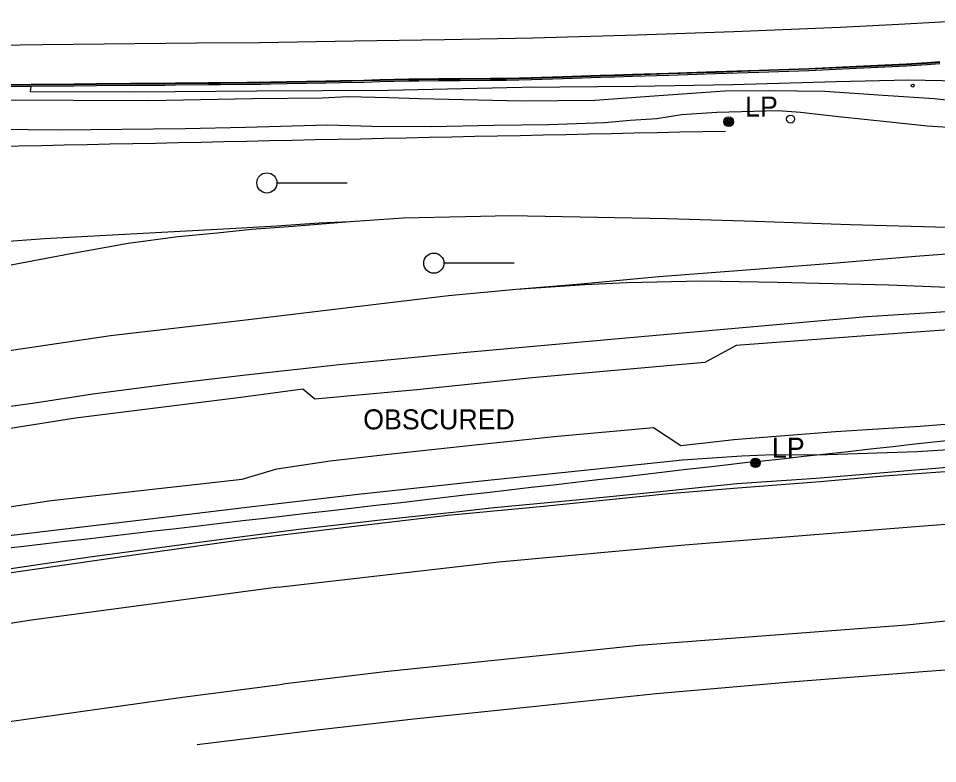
# Model space of a CAD drawing. Extents: x 368532 to 392481, y 10654822 to 10676899.
# Drawn here: x 388478.7 to 388708.5, y 10655495.2 to 10655681.4 of the extents above; entities that cross this region are included whole.
import ezdxf

# ---------------------------------------------------------------- set-up
doc = ezdxf.new("R2010")
doc.units = 0
for name, color, linetype in [('p_Catenary', 7, 'Continuous'), ('p_drainage conc drain', 7, 'Continuous'), ('p_drainage water', 7, 'Continuous'), ('p_dtm obscured area', 7, 'Continuous'), ('p_dtm slab', 7, 'Continuous'), ('p_railroad rr control', 7, 'Continuous'), ('p_road - paved curb', 7, 'Continuous'), ('p_road dirt road', 7, 'Continuous'), ('p_road paint stripe', 7, 'Continuous'), ('p_structure fence', 7, 'Continuous'), ('p_structure unidentified', 7, 'Continuous'), ('p_utility general pole', 7, 'Continuous'), ('p_utility guy anchor', 7, 'Continuous')]:
    doc.layers.add(name, color=color, linetype=linetype)

msp = doc.modelspace()

# ---------------------------------------------------------------- linework, layer by layer
at = {"layer": 'p_Catenary'}
for points in [[(388473.08, 10655649.46), (388478.78, 10655649.58), (388484.48, 10655649.7), (388490.17, 10655649.82), (388495.87, 10655649.94), (388501.57, 10655650.06), (388507.27, 10655650.18), (388512.97, 10655650.3), (388518.67, 10655650.42), (388524.37, 10655650.54), (388530.07, 10655650.66), (388535.77, 10655650.78), (388541.46, 10655650.9), (388547.16, 10655651.02), (388552.86, 10655651.14), (388558.56, 10655651.26), (388564.26, 10655651.38), (388569.96, 10655651.5), (388575.66, 10655651.62), (388581.36, 10655651.74), (388587.05, 10655651.86), (388592.75, 10655651.98), (388598.45, 10655652.1), (388604.15, 10655652.22), (388609.85, 10655652.34), (388615.55, 10655652.46), (388621.25, 10655652.58), (388626.95, 10655652.7), (388632.65, 10655652.82), (388638.34, 10655652.94), (388644.04, 10655653.06), (388649.74, 10655653.18), (388655.44, 10655653.3)], [(388663.95, 10655570.78), (388669.5, 10655571.39), (388675.04, 10655572.01), (388680.59, 10655572.63), (388686.13, 10655573.24), (388691.68, 10655573.86), (388697.23, 10655574.47), (388702.77, 10655575.09), (388708.32, 10655575.7), (388713.86, 10655576.32)], [(388473.77, 10655548.86), (388479.32, 10655549.5), (388484.87, 10655550.14), (388490.41, 10655550.78), (388495.96, 10655551.42), (388501.51, 10655552.07), (388507.05, 10655552.71), (388512.6, 10655553.35), (388518.15, 10655553.99), (388523.69, 10655554.63), (388529.24, 10655555.28), (388534.79, 10655555.92), (388540.33, 10655556.56), (388545.88, 10655557.2), (388551.43, 10655557.84), (388556.98, 10655558.49), (388562.52, 10655559.13), (388568.07, 10655559.77), (388573.62, 10655560.41), (388579.16, 10655561.05), (388584.71, 10655561.7), (388590.26, 10655562.34), (388595.8, 10655562.98), (388601.35, 10655563.62), (388606.9, 10655564.26), (388612.44, 10655564.91), (388617.99, 10655565.55), (388623.54, 10655566.19), (388629.08, 10655566.83), (388634.63, 10655567.47), (388640.18, 10655568.12), (388645.72, 10655568.76), (388651.27, 10655569.4), (388656.82, 10655570.04), (388662.36, 10655570.68)]]:
    msp.add_lwpolyline(points, dxfattribs=at)
at = {"layer": 'p_drainage conc drain'}
for p, q in [((388695.11, 10655567.01), (388679.09, 10655565.61)), ((388711.5, 10655568.17), (388695.11, 10655567.01)), ((388679.09, 10655565.61), (388657.44, 10655563.96)), ((388641.24, 10655562.66), (388609.1, 10655559.4)), ((388657.44, 10655563.96), (388641.24, 10655562.66)), ((388609.1, 10655559.4), (388586.04, 10655557.19)), ((388586.04, 10655557.19), (388559.99, 10655554.13)), ((388559.99, 10655554.13), (388542.54, 10655552.06)), ((388533.02, 10655550.85), (388508.18, 10655547.4)), ((388542.54, 10655552.06), (388533.02, 10655550.85)), ((388508.18, 10655547.4), (388462.57, 10655540.85)), ((388705.86, 10655518.26), (388671.72, 10655515.52)), ((388725.18, 10655519.59), (388705.86, 10655518.26)), ((388671.72, 10655515.52), (388638.07, 10655512.6)), ((388638.07, 10655512.6), (388606.43, 10655509.34)), ((388606.43, 10655509.34), (388577.55, 10655506.29)), ((388577.55, 10655506.29), (388551.86, 10655503.38)), ((388551.86, 10655503.38), (388523.38, 10655499.86))]:
    msp.add_line(p, q, dxfattribs=at)
at = {"layer": 'p_drainage water'}
for p, q in [((388705.05, 10655554.66), (388737.64, 10655557)), ((388645.27, 10655549.85), (388705.05, 10655554.66)), ((388598.77, 10655545.6), (388645.27, 10655549.85)), ((388543.63, 10655539.31), (388598.77, 10655545.6)), ((388543.63, 10655539.31), (388481.94, 10655531.05)), ((388769.65, 10655536.64), (388700.66, 10655529.84)), ((388481.94, 10655531.05), (388425.2, 10655521.96)), ((388700.66, 10655529.84), (388633.89, 10655524.76)), ((388633.89, 10655524.76), (388570.26, 10655518.11)), ((388570.26, 10655518.11), (388544.81, 10655515.09)), ((388519.69, 10655511.81), (388544.81, 10655515.09)), ((388454.45, 10655502.61), (388519.69, 10655511.81))]:
    msp.add_line(p, q, dxfattribs=at)
at = {"layer": 'p_dtm obscured area'}
for points in [[(389066.96, 10655681.45), (389057.01, 10655677.52), (389041.64, 10655671.94), (389013.7, 10655662.09), (388988.17, 10655654.71), (388956.29, 10655645.82), (388928.19, 10655639.11), (388892.02, 10655631.59), (388853.55, 10655623.29), (388825.02, 10655617.48), (388786.46, 10655611.62), (388758.16, 10655607.3), (388729.58, 10655604.97), (388694.99, 10655602.44), (388658.1, 10655599.73), (388650.28, 10655595.46), (388607.12, 10655591.58), (388578.31, 10655588.6), (388552.82, 10655586.25), (388549.8, 10655588.78), (388534.34, 10655586.68)], [(388534.34, 10655586.68), (388492.98, 10655581.5), (388448.35, 10655574.42), (388425.45, 10655571), (388394.99, 10655565.86), (388383.06, 10655563.76), (388338.04, 10655555.32), (388302.42, 10655548.17), (388277.81, 10655542.96), (388273.73, 10655540.53), (388251.49, 10655536.05), (388189.27, 10655523), (388139.83, 10655512.81)], [(388534.63, 10655566.28), (388543.26, 10655568.88), (388556.6, 10655570.9), (388571.99, 10655572.61), (388593.66, 10655574.93), (388612.63, 10655576.92), (388637.47, 10655579.2), (388644.25, 10655574.73), (388650.27, 10655575.38), (388657.55, 10655576.23), (388682.93, 10655578.23), (388704.13, 10655579.56), (388727.95, 10655581.43)], [(388139.86, 10655495.2), (388202.28, 10655508.43), (388268.42, 10655521.53), (388317.23, 10655531.2), (388346.94, 10655537.2), (388379.66, 10655543.74), (388415.52, 10655549.68), (388438.39, 10655553.65), (388486.9, 10655560.92), (388534.63, 10655566.28)]]:
    msp.add_lwpolyline(points, dxfattribs=at)
at = {"layer": 'p_dtm slab'}
for p, q in [((388683.06, 10655665.58), (388657.29, 10655664.88)), ((388701.17, 10655666.01), (388683.06, 10655665.58)), ((388726.24, 10655665.59), (388701.17, 10655666.01)), ((388481.76, 10655663.1), (388481.92, 10655664.47)), ((388507.61, 10655663.03), (388481.76, 10655663.1)), ((388538.28, 10655663.22), (388507.61, 10655663.03)), ((388571.11, 10655663.44), (388538.28, 10655663.22)), ((388604.53, 10655664.14), (388571.11, 10655663.44)), ((388632.98, 10655664.45), (388604.53, 10655664.14)), ((388657.29, 10655664.88), (388632.98, 10655664.45))]:
    msp.add_line(p, q, dxfattribs=at)
at = {"layer": 'p_railroad rr control'}
for p, q in [((388560.9, 10655640.3), (388543.32, 10655640.3)), ((388602.61, 10655620.25), (388585.03, 10655620.25))]:
    msp.add_line(p, q, dxfattribs=at)
for points in [[(388711.02, 10655629.22), (388686.56, 10655629.87), (388662.86, 10655630.69), (388640.84, 10655631.39), (388623.48, 10655631.66), (388601.66, 10655632.14), (388590.42, 10655631.87), (388574.89, 10655631.55), (388561.59, 10655630.59), (388553.86, 10655630.25), (388543.19, 10655629.49), (388533.07, 10655628.94)], [(388533.07, 10655628.94), (388485.24, 10655626.39), (388463.78, 10655624.8), (388429.67, 10655622.65), (388387.55, 10655620.18), (388366.58, 10655618.74), (388329.75, 10655616.46), (388297.09, 10655614.29), (388268.35, 10655612.41), (388239.93, 10655610.68), (388197.86, 10655608.17), (388168.53, 10655606.37), (388128.19, 10655603.77)], [(388561.59, 10655630.59), (388547.41, 10655629.4), (388536.94, 10655628.71), (388528.42, 10655627.79)], [(388528.42, 10655627.79), (388518.58, 10655626.82), (388506.18, 10655625.19), (388491.82, 10655622.58), (388464.94, 10655617.49), (388422.07, 10655608.9), (388388.12, 10655601.63), (388352.84, 10655594.27), (388309.67, 10655585.61), (388266.78, 10655576.49), (388222.41, 10655567.16), (388175.17, 10655557.23), (388137.53, 10655549.25)], [(388801.92, 10655627.73), (388781.26, 10655626.69), (388761.43, 10655625.94), (388737.81, 10655624.44), (388724.09, 10655623.49), (388702.97, 10655621.92), (388683.2, 10655620.26), (388660.69, 10655618.56), (388638.76, 10655616.82), (388618.36, 10655614.94), (388603.1, 10655613.71), (388586.23, 10655612.14), (388566.74, 10655609.78), (388534.81, 10655605.97)], [(388830.42, 10655615.51), (388815.89, 10655614.68), (388804.41, 10655614.04), (388788.99, 10655613.33), (388766.24, 10655612.58), (388747.64, 10655612.78), (388721.61, 10655613.81), (388696.3, 10655614.79), (388668.41, 10655615.48), (388649.46, 10655615.79), (388630.74, 10655615.39), (388620.25, 10655614.82), (388603.1, 10655613.71)], [(388804.41, 10655614.04), (388778.92, 10655612.49), (388744.36, 10655610.31), (388714.63, 10655608.38), (388690.8, 10655606.84), (388655.06, 10655603.72), (388626.89, 10655601.21), (388588.95, 10655597.78), (388558.84, 10655594.84), (388534.81, 10655592.19)], [(388534.81, 10655605.97), (388501.71, 10655602.09), (388466.26, 10655596.84), (388432.42, 10655591.56), (388397.96, 10655586.37), (388360.97, 10655579.81), (388323.55, 10655572.41), (388286.88, 10655565.18), (388243.47, 10655556.07), (388194.77, 10655546.37), (388161.03, 10655538.93), (388138.79, 10655534.41)], [(388534.81, 10655592.19), (388517.26, 10655590.13), (388497.34, 10655587.53), (388482.77, 10655585.27), (388460.79, 10655582.29), (388443.07, 10655579.63), (388421.87, 10655576.13), (388402.91, 10655572.96), (388383.57, 10655569.53), (388361.02, 10655565.42), (388335.17, 10655560.6), (388306.7, 10655554.84), (388266.06, 10655546.4), (388233.65, 10655539.7), (388177.86, 10655527.87), (388141.15, 10655520.28)]]:
    msp.add_lwpolyline(points, dxfattribs=at)
for centre in [(388540.81, 10655640.32), (388582.53, 10655620.27)]:
    msp.add_circle(centre, 2.52, dxfattribs=at)
at = {"layer": 'p_road - paved curb'}
for p, q in [((388688.11, 10655669.53), (388700.69, 10655670.11)), ((388688.12, 10655669.38), (388700.7, 10655669.96)), ((388700.69, 10655670.11), (388705.77, 10655670.42)), ((388700.7, 10655669.96), (388705.78, 10655670.27)), ((388700.72, 10655669.61), (388705.8, 10655669.92)), ((388705.77, 10655670.42), (388708.99, 10655670.64)), ((388705.78, 10655670.27), (388709, 10655670.49)), ((388705.8, 10655669.92), (388709.02, 10655670.14)), ((388632.21, 10655667.49), (388641.22, 10655667.79)), ((388632.21, 10655667.34), (388641.22, 10655667.64)), ((388641.22, 10655667.79), (388652.96, 10655668.16)), ((388641.22, 10655667.64), (388652.97, 10655668.01)), ((388641.24, 10655667.29), (388652.98, 10655667.66)), ((388652.96, 10655668.16), (388663.73, 10655668.54)), ((388652.97, 10655668.01), (388663.74, 10655668.39)), ((388652.98, 10655667.66), (388663.75, 10655668.04)), ((388663.73, 10655668.54), (388676.25, 10655668.95)), ((388663.74, 10655668.39), (388676.26, 10655668.8)), ((388663.75, 10655668.04), (388676.27, 10655668.45)), ((388676.25, 10655668.95), (388688.11, 10655669.53)), ((388676.26, 10655668.8), (388688.12, 10655669.38)), ((388676.27, 10655668.45), (388688.13, 10655669.03)), ((388688.13, 10655669.03), (388700.72, 10655669.61)), ((388506.7, 10655665.22), (388515.29, 10655665.3)), ((388515.29, 10655665.3), (388517.94, 10655665.32)), ((388517.94, 10655665.32), (388526.21, 10655665.4)), ((388526.21, 10655665.4), (388529.22, 10655665.42)), ((388526.21, 10655665.25), (388529.22, 10655665.27)), ((388529.22, 10655665.42), (388535.8, 10655665.49)), ((388529.22, 10655665.27), (388535.8, 10655665.34)), ((388535.8, 10655665.49), (388539.31, 10655665.54)), ((388535.8, 10655665.34), (388539.31, 10655665.39)), ((388539.31, 10655665.54), (388541.73, 10655665.59)), ((388539.31, 10655665.39), (388541.73, 10655665.44)), ((388541.73, 10655665.59), (388545.83, 10655665.67)), ((388541.73, 10655665.44), (388545.83, 10655665.52)), ((388545.83, 10655665.67), (388555.55, 10655665.84)), ((388545.83, 10655665.52), (388555.55, 10655665.69)), ((388545.84, 10655665.17), (388555.56, 10655665.34)), ((388555.55, 10655665.84), (388559.17, 10655665.91)), ((388555.55, 10655665.69), (388559.17, 10655665.76)), ((388555.56, 10655665.34), (388559.18, 10655665.41)), ((388559.17, 10655665.91), (388565.01, 10655666.04)), ((388559.17, 10655665.76), (388565.01, 10655665.89)), ((388559.18, 10655665.41), (388565.02, 10655665.54)), ((388565.01, 10655666.04), (388569.01, 10655666.14)), ((388565.01, 10655665.89), (388569.01, 10655665.99)), ((388565.02, 10655665.54), (388569.02, 10655665.64)), ((388569.01, 10655666.14), (388576.27, 10655666.31)), ((388569.01, 10655665.99), (388576.27, 10655666.16)), ((388569.02, 10655665.64), (388576.28, 10655665.81)), ((388576.27, 10655666.31), (388578.77, 10655666.36)), ((388576.27, 10655666.16), (388578.77, 10655666.21)), ((388576.28, 10655665.81), (388578.78, 10655665.86)), ((388578.77, 10655666.36), (388583.77, 10655666.39)), ((388578.77, 10655666.21), (388583.77, 10655666.24)), ((388578.78, 10655665.86), (388583.77, 10655665.89)), ((388583.77, 10655666.39), (388588.55, 10655666.41)), ((388583.77, 10655666.24), (388588.55, 10655666.26)), ((388583.77, 10655665.89), (388588.55, 10655665.91)), ((388588.55, 10655666.41), (388589.15, 10655666.43)), ((388588.55, 10655666.26), (388589.15, 10655666.28)), ((388588.55, 10655665.91), (388589.15, 10655665.93)), ((388589.15, 10655666.43), (388596.6, 10655666.47)), ((388589.15, 10655666.28), (388596.6, 10655666.32)), ((388589.15, 10655665.93), (388596.6, 10655665.97)), ((388596.6, 10655666.47), (388600.63, 10655666.5)), ((388596.6, 10655666.32), (388600.63, 10655666.35)), ((388596.6, 10655665.97), (388600.64, 10655666)), ((388600.63, 10655666.5), (388606.93, 10655666.68)), ((388600.63, 10655666.35), (388606.93, 10655666.53)), ((388600.64, 10655666), (388606.95, 10655666.18)), ((388606.93, 10655666.68), (388614.82, 10655666.94)), ((388606.93, 10655666.53), (388614.82, 10655666.79)), ((388606.95, 10655666.18), (388614.84, 10655666.44)), ((388614.82, 10655666.94), (388624.14, 10655667.23)), ((388614.82, 10655666.79), (388624.15, 10655667.08)), ((388614.84, 10655666.44), (388624.16, 10655666.73)), ((388624.14, 10655667.23), (388627.73, 10655667.36)), ((388624.15, 10655667.08), (388627.73, 10655667.21)), ((388624.16, 10655666.73), (388627.75, 10655666.86)), ((388627.73, 10655667.36), (388632.21, 10655667.49)), ((388627.73, 10655667.21), (388632.21, 10655667.34)), ((388627.75, 10655666.86), (388632.23, 10655666.99)), ((388632.23, 10655666.99), (388641.24, 10655667.29)), ((388474.91, 10655664.89), (388481.91, 10655664.97)), ((388474.91, 10655664.74), (388481.91, 10655664.82)), ((388474.92, 10655664.39), (388481.92, 10655664.47)), ((388481.91, 10655664.97), (388492.59, 10655665.09)), ((388481.91, 10655664.82), (388492.59, 10655664.94)), ((388481.92, 10655664.47), (388492.6, 10655664.59)), ((388492.59, 10655665.09), (388498.24, 10655665.14)), ((388492.59, 10655664.94), (388498.24, 10655664.99)), ((388492.6, 10655664.59), (388498.24, 10655664.64)), ((388498.24, 10655665.14), (388506.7, 10655665.22)), ((388498.24, 10655664.99), (388506.7, 10655665.07)), ((388498.24, 10655664.64), (388506.7, 10655664.72)), ((388506.7, 10655665.07), (388515.29, 10655665.15)), ((388506.7, 10655664.72), (388515.29, 10655664.8)), ((388515.29, 10655665.15), (388517.94, 10655665.17)), ((388515.29, 10655664.8), (388517.94, 10655664.82)), ((388517.94, 10655665.17), (388526.21, 10655665.25)), ((388517.94, 10655664.82), (388526.21, 10655664.9)), ((388526.21, 10655664.9), (388529.22, 10655664.92)), ((388529.22, 10655664.92), (388535.81, 10655664.99)), ((388535.81, 10655664.99), (388539.32, 10655665.04)), ((388539.32, 10655665.04), (388541.74, 10655665.09)), ((388541.74, 10655665.09), (388545.84, 10655665.17))]:
    msp.add_line(p, q, dxfattribs=at)
at = {"layer": 'p_road dirt road'}
for p, q in [((388655.27, 10655663.25), (388637.58, 10655662.02)), ((388666.3, 10655663.38), (388655.27, 10655663.25)), ((388680.24, 10655663.2), (388666.3, 10655663.38)), ((388694.84, 10655662.15), (388680.24, 10655663.2)), ((388511.27, 10655660.85), (388466.14, 10655661.06)), ((388537.22, 10655661.36), (388511.27, 10655660.85)), ((388554.64, 10655661.53), (388537.22, 10655661.36)), ((388561.08, 10655661.86), (388554.64, 10655661.53)), ((388571.26, 10655661.57), (388561.08, 10655661.86)), ((388578.9, 10655661.37), (388571.26, 10655661.57)), ((388604.57, 10655660.8), (388578.9, 10655661.37)), ((388622.77, 10655660.95), (388604.57, 10655660.8)), ((388637.58, 10655662.02), (388622.77, 10655660.95)), ((388707.57, 10655661.34), (388694.84, 10655662.15)), ((388721.04, 10655659.83), (388707.57, 10655661.34)), ((388638.29, 10655656.37), (388631.58, 10655655.9)), ((388644.44, 10655657.34), (388638.29, 10655656.37)), ((388653.27, 10655657.9), (388644.44, 10655657.34)), ((388668.62, 10655658.33), (388653.27, 10655657.9)), ((388674.2, 10655657.95), (388668.62, 10655658.33)), ((388683.72, 10655656.87), (388674.2, 10655657.95)), ((388696.49, 10655655.49), (388683.72, 10655656.87)), ((388520.36, 10655653.88), (388488.79, 10655653.49)), ((388535.5, 10655654.21), (388520.36, 10655653.88)), ((388547.09, 10655654.49), (388535.5, 10655654.21)), ((388556.02, 10655654.73), (388547.09, 10655654.49)), ((388567.01, 10655654.47), (388556.02, 10655654.73)), ((388581.91, 10655654.34), (388567.01, 10655654.47)), ((388597.6, 10655654.72), (388581.91, 10655654.34)), ((388611.2, 10655654.87), (388597.6, 10655654.72)), ((388625.22, 10655655.38), (388611.2, 10655654.87)), ((388631.58, 10655655.9), (388625.22, 10655655.38)), ((388705.81, 10655654.48), (388696.49, 10655655.49)), ((388724.83, 10655653.4), (388705.81, 10655654.48)), ((388488.79, 10655653.49), (388463.76, 10655653.76)), ((388727.85, 10655574.71), (388703.32, 10655573.14)), ((388659.56, 10655572.01), (388644.72, 10655571.05)), ((388667.38, 10655572.36), (388659.56, 10655572.01)), ((388678.43, 10655572.27), (388667.38, 10655572.36)), ((388703.32, 10655573.14), (388678.43, 10655572.27)), ((388644.72, 10655571.05), (388618.54, 10655568.27)), ((388618.54, 10655568.27), (388595.26, 10655565.9)), ((388595.26, 10655565.9), (388563.61, 10655562.46)), ((388563.61, 10655562.46), (388535.77, 10655559.17)), ((388535.77, 10655559.17), (388512.94, 10655556.48)), ((388512.94, 10655556.48), (388484.03, 10655553.02)), ((388484.03, 10655553.02), (388464.24, 10655550.8))]:
    msp.add_line(p, q, dxfattribs=at)
at = {"layer": 'p_road paint stripe'}
for p, q in [((388684.13, 10655679.2), (388657.54, 10655678.13)), ((388698.8, 10655679.91), (388684.13, 10655679.2)), ((388718.3, 10655681.04), (388698.8, 10655679.91)), ((388633.38, 10655677.29), (388607.32, 10655676.53)), ((388657.54, 10655678.13), (388633.38, 10655677.29)), ((388484.72, 10655674.88), (388450.76, 10655674.21)), ((388523.21, 10655675.22), (388484.72, 10655674.88)), ((388538.96, 10655675.38), (388523.21, 10655675.22)), ((388562.61, 10655675.76), (388538.96, 10655675.38)), ((388585.24, 10655676.11), (388562.61, 10655675.76)), ((388607.32, 10655676.53), (388585.24, 10655676.11))]:
    msp.add_line(p, q, dxfattribs=at)
at = {"layer": 'p_structure fence'}
for p, q in [((388707.92, 10655568.94), (388678.12, 10655566.46)), ((388727.99, 10655570.6), (388707.92, 10655568.94)), ((388658.26, 10655565.09), (388638.26, 10655563.03)), ((388678.12, 10655566.46), (388658.26, 10655565.09)), ((388638.26, 10655563.03), (388618.09, 10655561.02)), ((388618.09, 10655561.02), (388597.6, 10655559.13)), ((388588.08, 10655558.01), (388568.5, 10655555.93)), ((388597.6, 10655559.13), (388588.08, 10655558.01)), ((388568.5, 10655555.93), (388548.82, 10655553.67)), ((388548.82, 10655553.67), (388528.89, 10655551.16)), ((388528.89, 10655551.16), (388496.6, 10655546.8)), ((388496.6, 10655546.8), (388459.55, 10655541.28))]:
    msp.add_line(p, q, dxfattribs=at)
at = {"layer": 'p_structure unidentified'}
msp.add_circle((388702.23, 10655664.65), 0.375, dxfattribs=at)
at = {"layer": 'p_utility general pole'}
for centre, radius in [((388656.23, 10655655.63), 1.19), ((388656.23, 10655655.63), 0.901), ((388656.23, 10655655.63), 0.608), ((388656.23, 10655655.63), 0.337), ((388656.23, 10655655.63), 0.12), ((388662.93, 10655570.36), 1.19), ((388662.93, 10655570.36), 0.901), ((388662.93, 10655570.36), 0.608), ((388662.93, 10655570.36), 0.337), ((388662.93, 10655570.36), 0.12)]:
    msp.add_circle(centre, radius, dxfattribs=at)
at = {"layer": 'p_utility guy anchor'}
msp.add_circle((388671.69, 10655656.29), 1, dxfattribs=at)

# ---------------------------------------------------------------- texts
at = {"layer": 'p_dtm obscured area'}
msp.add_text(' OBSCURED', height=5, dxfattribs=at).set_placement((388563.03, 10655578.74))
at = {"layer": 'p_utility general pole'}
for p in [(388660.35, 10655656.92), (388667.05, 10655571.65)]:
    msp.add_text('LP', height=5, dxfattribs=at).set_placement(p)

doc.saveas('drawing.dxf')
